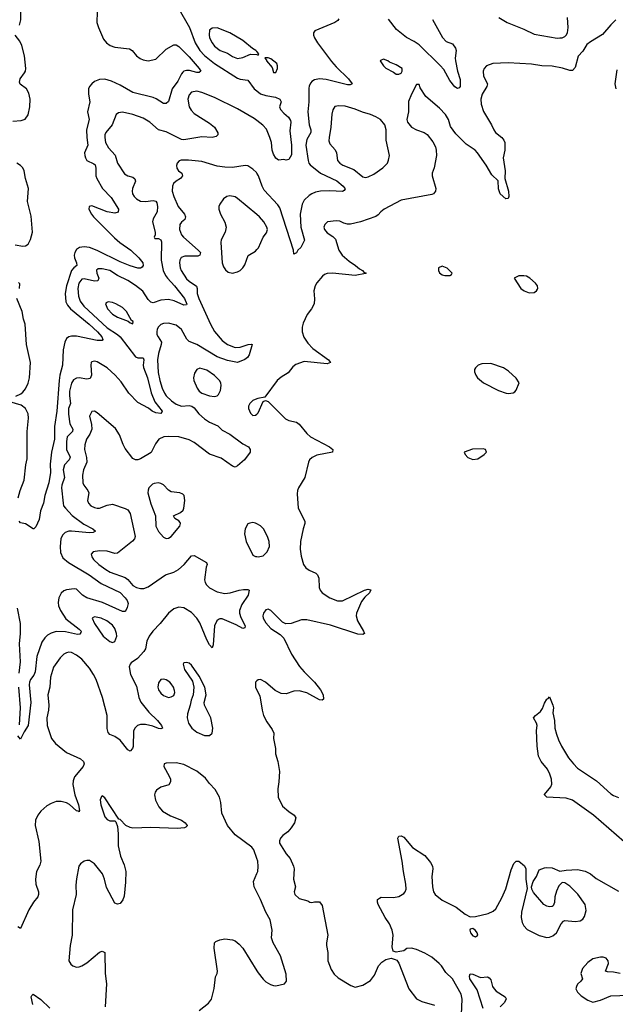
# Model space of a CAD drawing. Header units: inches. Extents: x 1449094 to 1618372, y 389908 to 534307.
# Tile 369 of 494: x 1548145 to 1552805, y 511310 to 519012. Entities that reach past the tile are written whole.
import ezdxf

# ---------------------------------------------------------------- set-up
doc = ezdxf.new("R2010")
doc.units = ezdxf.units.IN
doc.header["$MEASUREMENT"] = 0
doc.layers.add('B5541', color=7, linetype='Continuous')
doc.layers.add('B5551', color=7, linetype='Continuous')

msp = doc.modelspace()

# ---------------------------------------------------------------- linework, layer by layer
at = {"layer": 'B5541', "color": 5}
for points, elevation in [([(1549381.7, 519110), (1549472.2, 518950), (1549516.6, 518830), (1549554.5, 518770), (1549590, 518732.2), (1549670, 518668.9), (1549850, 518554.3), (1549870, 518546.3), (1549930, 518537.6), (1549978.6, 518470), (1550000, 518454.1)], 540), ([(1548750, 519074), (1548748.9, 518990), (1548760.6, 518950), (1548799.8, 518859.8), (1548823.6, 518830), (1548853.7, 518810), (1548890, 518796.8), (1549004.3, 518784.3), (1549025, 518770), (1549059.2, 518730), (1549087.7, 518707.7), (1549110, 518697.1), (1549150, 518690.8), (1549210, 518704), (1549290, 518780.7), (1549350, 518814.9), (1549370, 518815.3), (1549390, 518800.9), (1549470, 518720.7), (1549548.2, 518630), (1549560.7, 518610), (1549550, 518599.3), (1549530, 518599.7), (1549473.6, 518613.6), (1549450, 518613.8), (1549430, 518608.8), (1549420, 518600), (1549410, 518588.4), (1549381.5, 518530), (1549337.4, 518470), (1549310, 518372.7), (1549290, 518356.2), (1549270, 518356.9), (1549212.9, 518392.9), (1549190, 518402.4), (1549030, 518442.3), (1548930, 518500.8), (1548863, 518530), (1548810, 518546.8), (1548770, 518545), (1548730, 518527.6), (1548707.9, 518510), (1548691.4, 518490), (1548682.3, 518470), (1548681.7, 518430), (1548694.4, 518370), (1548676.3, 518290), (1548686.9, 518230), (1548667.9, 518150), (1548669, 518090), (1548676.8, 518030), (1548652.8, 517970), (1548653.8, 517950), (1548659.2, 517930), (1548670.9, 517910.9), (1548725.4, 517885.4), (1548735.4, 517875.4), (1548740.2, 517850), (1548740.2, 517790), (1548747.6, 517770), (1548793.4, 517690), (1548861.6, 517621.6), (1548918.6, 517530), (1548913.9, 517506.1), (1548890, 517499.3), (1548829.2, 517509.3), (1548710, 517555.1), (1548688.7, 517551.3), (1548686.7, 517530), (1548706.3, 517490), (1548722.3, 517470), (1548886.4, 517306.4), (1548928.9, 517268.9), (1549014.2, 517210), (1549076.5, 517150), (1549108.2, 517110), (1549110.4, 517089.6), (1549104, 517076), (1549090, 517067), (1549070, 517068.2), (1549010, 517086), (1548930, 517118.8), (1548750, 517207), (1548690, 517229.2), (1548650, 517234.5), (1548611.3, 517228.7), (1548590, 517213.6), (1548577, 517190), (1548571.8, 517170), (1548573.2, 517150), (1548588.9, 517110), (1548591.9, 517090), (1548568.6, 517071.4), (1548551.1, 517048.9), (1548509.8, 516930.2), (1548499.3, 516870), (1548505.5, 516805.5), (1548518.1, 516778.1), (1548542.3, 516750), (1548687.3, 516630), (1548752.5, 516570), (1548786.4, 516530), (1548795.5, 516510), (1548790, 516502.7), (1548750, 516501.3), (1548590, 516535.5), (1548550, 516536.1), (1548530, 516532), (1548510, 516517.7), (1548496.8, 516490), (1548484.4, 516430), (1548478.7, 516310), (1548459.4, 516230), (1548454.5, 516190), (1548434.4, 515950), (1548417.2, 515830), (1548417.6, 515730), (1548393.9, 515630), (1548383.9, 515536.1), (1548385.9, 515470), (1548372.2, 515387.8), (1548342, 515290), (1548330.3, 515230), (1548308.7, 515170), (1548297.7, 515102.3), (1548270, 515046), (1548254, 515030), (1548250, 515028), (1548190, 515068.7), (1548150, 515075.3), (1548141.2, 515090)], 520), ([(1548144.3, 518970), (1548153.4, 519010), (1548152.4, 519072.4)], 520), ([(1550000, 518762.2), (1549993.2, 518770), (1549965.8, 518785.8), (1549890, 518849.7), (1549789.5, 518910), (1549690, 518946.9), (1549650, 518945.1), (1549630.6, 518930), (1549625.8, 518894.2), (1549630.2, 518870), (1549649.3, 518830), (1549670, 518804.9), (1549712.2, 518770), (1549769.5, 518749.5), (1549810, 518723.8), (1549850, 518709.4), (1549890, 518715.8), (1549950, 518742.4), (1549998.8, 518738.8), (1550000, 518738.3)], 560), ([(1548090, 518219.2), (1548156.3, 518223.7), (1548186.5, 518233.5), (1548210, 518268), (1548222.7, 518330), (1548226.5, 518390), (1548217.4, 518437.4), (1548197.1, 518470), (1548148.6, 518508.6), (1548142.7, 518522.7), (1548147.7, 518550), (1548183.3, 518596.7), (1548190.7, 518610), (1548193, 518630), (1548181.9, 518730), (1548161.5, 518810), (1548144.9, 518844.9), (1548109, 518890)], 520), ([(1550000, 518221.9), (1549978.1, 518238.1), (1549850, 518314.7), (1549670, 518404.1), (1549570, 518442.6), (1549530, 518451.5), (1549490, 518444.4), (1549470, 518424.5), (1549461.1, 518390), (1549471.2, 518330), (1549485.2, 518305.2), (1549510, 518278.6), (1549630, 518203.2), (1549668.9, 518170), (1549694.2, 518125.8), (1549695.5, 518110), (1549682.8, 518097.2), (1549650, 518089.7), (1549570, 518095.8), (1549430, 518073.1), (1549410, 518075.8), (1549290, 518135.1), (1549230, 518149.7), (1549163.1, 518210), (1549110, 518242.2), (1549030, 518270.9), (1548950, 518287.1), (1548917.2, 518282.8), (1548899.3, 518270), (1548868.1, 518190), (1548819.2, 518130), (1548811.2, 518110), (1548810.2, 518090), (1548816.8, 518050), (1548838.2, 518010), (1548891.9, 517951.9), (1548911.1, 517890), (1548965.9, 517805.9), (1548990.8, 517790.8), (1549030, 517779.3), (1549045.9, 517765.9), (1549050.1, 517749.9), (1549026.2, 517690), (1549023.8, 517670), (1549027.8, 517650), (1549039.7, 517630), (1549059.1, 517610), (1549090, 517592.5), (1549130, 517588.6), (1549190, 517598), (1549210, 517593.4), (1549218.8, 517578.8), (1549223.2, 517550), (1549219, 517510), (1549190, 517455.1), (1549184, 517430), (1549203.8, 517350), (1549204, 517330), (1549198, 517310), (1549201, 517301), (1549230, 517300.5), (1549250, 517290.4), (1549254.7, 517274.7), (1549251.3, 517130), (1549268.3, 517050), (1549285.8, 517010), (1549300.1, 516990), (1549356.6, 516930), (1549435.4, 516830), (1549452.4, 516787.6), (1549450, 516781.2), (1549430, 516779.7), (1549353.4, 516813.4), (1549310, 516823), (1549250, 516817), (1549190, 516798), (1549170, 516802), (1549150, 516822.4), (1549107.8, 516887.8), (1549050, 516932.9), (1548990, 516971.3), (1548910.5, 517010.5), (1548850, 517049.8), (1548790, 517064.2), (1548757.4, 517062.6), (1548746.7, 517053.3), (1548749.4, 517030), (1548764.7, 516990), (1548756.4, 516970), (1548730, 516965.9), (1548650, 516985.2), (1548630, 516981.2), (1548606.9, 516950), (1548598.8, 516910), (1548604.8, 516850), (1548618.3, 516810), (1548647.3, 516770), (1548830, 516600.8), (1548909.5, 516549.5), (1548930, 516531.3), (1549050, 516375.3), (1549070, 516368.1), (1549110, 516368), (1549115.8, 516350), (1549111.4, 516310), (1549113.9, 516290), (1549143.6, 516210), (1549173, 516093), (1549202, 516022), (1549258.4, 515950), (1549258, 515942), (1549247.9, 515932.1), (1549210, 515936.4), (1549180.7, 515950), (1549152.7, 515972.7), (1549070, 516018.2), (1548999.5, 516090), (1548938.1, 516178.1), (1548892.4, 516232.4), (1548830, 516287.3), (1548750, 516334.8), (1548730, 516340.4), (1548710, 516335.6), (1548704.9, 516330), (1548700.3, 516310), (1548707.3, 516230), (1548695.5, 516204.5), (1548670, 516199.4), (1548611.2, 516211.2), (1548590, 516208), (1548566.3, 516193.7), (1548550.1, 516169.9), (1548534.6, 516105.4), (1548533.3, 516070), (1548541, 516010), (1548527.5, 515970), (1548525.2, 515925.2), (1548535.9, 515850), (1548559.8, 515810), (1548556.8, 515790), (1548517.1, 515750), (1548510, 515713.2), (1548511.3, 515650), (1548539, 515590), (1548532.7, 515570), (1548496.1, 515530), (1548484.3, 515490), (1548496.4, 515430), (1548475, 515370), (1548473, 515350), (1548483.8, 515230), (1548488.4, 515210), (1548501.8, 515190), (1548553.9, 515133.9), (1548646.7, 515066.7), (1548718, 515030), (1548737.3, 515010), (1548718.4, 515001.6), (1548690, 514997.8), (1548550, 515012), (1548528.9, 515011.1), (1548500, 515000), (1548479.7, 514980.3), (1548466.3, 514950), (1548460.6, 514890), (1548464.2, 514844.2), (1548482.9, 514802.9), (1548525.6, 514765.6), (1548687.2, 514670), (1548780.9, 514600.9), (1548930, 514530.2), (1548970.3, 514490), (1548984.9, 514470), (1548993.7, 514446.3), (1548986.4, 514413.6), (1548973.7, 514386.3), (1548970, 514382), (1548950, 514382), (1548793.2, 514453.2), (1548670, 514488.8), (1548637, 514510), (1548590, 514556.5), (1548570, 514560.5), (1548510, 514552.6), (1548490, 514545.3), (1548470, 514527.2), (1548450.9, 514490), (1548445.9, 514454.1), (1548448.3, 514428.3), (1548463.3, 514390), (1548505.7, 514325.7), (1548610, 514244.4), (1548624.4, 514230), (1548622, 514218), (1548614.4, 514205.6), (1548596, 514204), (1548502.8, 514222.8), (1548430, 514227), (1548390, 514214.5), (1548362.7, 514197.3), (1548342, 514178), (1548316.9, 514143.1), (1548278.5, 514030), (1548265.4, 513910), (1548255.3, 513884.7), (1548229.3, 513850), (1548220.9, 513830), (1548218.8, 513810), (1548231, 513670), (1548210.6, 513490), (1548178.9, 513441), (1548150, 513384), (1548130, 513409)], 540), ([(1548110, 517251.7), (1548170, 517241.1), (1548190, 517241.8), (1548210, 517256.5), (1548230, 517291.7), (1548245.7, 517350), (1548234.5, 517474.5), (1548205.8, 517590), (1548214.7, 517690), (1548188.9, 517770), (1548180.7, 517830), (1548170, 517853.7), (1548152.2, 517872.2), (1548123, 517890)], 520), ([(1550000, 517810.9), (1549996.3, 517816.3), (1549970, 517843.6), (1549930, 517867.6), (1549910, 517871.6), (1549810, 517856), (1549750, 517857.8), (1549690, 517865.5), (1549570, 517903.4), (1549465.9, 517914.1), (1549407, 517913), (1549393.4, 517906.6), (1549378, 517890), (1549372.7, 517870), (1549374.9, 517850), (1549388, 517830), (1549412.7, 517810), (1549418.7, 517790), (1549402, 517770), (1549370, 517749.8), (1549349.3, 517730), (1549339.4, 517710), (1549337.5, 517670), (1549350, 517628.5), (1549385.2, 517550), (1549434.2, 517490), (1549442.4, 517470), (1549435.6, 517450), (1549410, 517428.3), (1549396.5, 517410), (1549393.7, 517370), (1549410.2, 517330), (1549427.1, 517310), (1549542, 517210), (1549558.5, 517190), (1549554.6, 517170), (1549538.1, 517161.9), (1549436.9, 517163.1), (1549408.2, 517151.8), (1549396.5, 517130), (1549394.3, 517110), (1549399.1, 517070), (1549407.2, 517050), (1549450, 516984.7), (1549470, 516965.6), (1549527.1, 516927), (1549533, 516910), (1549533.1, 516870), (1549545.2, 516830), (1549637, 516630), (1549670, 516572.4), (1549730, 516501.5), (1549770.8, 516470.8), (1549830, 516447.1), (1549870.9, 516449.1), (1549932.2, 516472.2), (1549954.6, 516474.6), (1549964.7, 516470), (1549939.3, 516390), (1549927.7, 516370), (1549907.3, 516352.7), (1549850, 516331.3), (1549770, 516346.5), (1549690, 516374.4), (1549530, 516469.8), (1549470, 516493.7), (1549452.2, 516512.2), (1549410, 516589.7), (1549370, 516622.6), (1549310, 516638.7), (1549270, 516636.4), (1549250, 516626.9), (1549230.3, 516610), (1549219.6, 516590), (1549216.5, 516570), (1549218.5, 516550), (1549227.1, 516530), (1549252.9, 516490), (1549252.7, 516470), (1549230, 516400.9), (1549223.6, 516350), (1549227.7, 516252.3), (1549241.8, 516190), (1549259.2, 516130), (1549277.5, 516090), (1549291, 516070), (1549332.1, 516030), (1549370, 516003.6), (1549410, 515988.1), (1549470, 515994.3), (1549491.3, 515990), (1549510, 515976), (1549546.4, 515930), (1549589.3, 515890), (1549630, 515864.4), (1549694.1, 515834.1), (1549730, 515801.1), (1549788.7, 515768.7), (1549890, 515694), (1549934.8, 515670), (1549946.8, 515650), (1549946.8, 515630), (1549903.8, 515570), (1549850, 515520.9), (1549830, 515512), (1549810, 515518.7), (1549720.8, 515580.8), (1549630, 515612.1), (1549510, 515705), (1549470, 515726.5), (1549390, 515749.1), (1549307.3, 515752.7), (1549272, 515748), (1549233, 515730), (1549205.9, 515694.1), (1549172.8, 515627.2), (1549090, 515578), (1549070, 515569.7), (1549050, 515568.4), (1549030, 515579.7), (1548970, 515657.4), (1548953.3, 515690), (1548925.5, 515765.5), (1548895.3, 515815.3), (1548750, 515937.6), (1548730, 515949.4), (1548710, 515946), (1548690.5, 515910), (1548706, 515846), (1548708.9, 515810), (1548692.8, 515770), (1548666.2, 515730), (1548653.4, 515686.6), (1548652.7, 515650), (1548668.4, 515588.4), (1548671, 515550), (1548644.5, 515490), (1548636.2, 515450), (1548639.7, 515390), (1548645.3, 515370), (1548676.9, 515330), (1548684.9, 515310), (1548675.8, 515250), (1548683.1, 515230), (1548700.5, 515210), (1548730, 515194.9), (1548750, 515190.3), (1548770, 515190.3), (1548830, 515214.3), (1548870, 515222.3), (1548969.2, 515189.2), (1548990, 515178), (1549010.2, 515150), (1549047.8, 514970), (1549041.6, 514950), (1549027.2, 514932.8), (1548910, 514839.7), (1548890, 514836.3), (1548830, 514854.2), (1548770, 514857.6), (1548718.8, 514850), (1548703.8, 514830), (1548708.5, 514810), (1548723.1, 514790), (1548764.6, 514750), (1548817.4, 514710), (1548852.7, 514690), (1548970, 514647.8), (1548991.7, 514631.7), (1549030, 514586), (1549057.6, 514570), (1549090, 514562.1), (1549116.3, 514563.7), (1549150, 514575.5), (1549286.3, 514670), (1549350, 514691), (1549386.9, 514710), (1549432.1, 514750), (1549490, 514818.7), (1549510, 514820.9), (1549606.1, 514766.1), (1549612.2, 514750), (1549603.2, 514730), (1549591.1, 514630), (1549595.2, 514610), (1549606, 514590), (1549630, 514567), (1549690, 514536.1), (1549750, 514524.6), (1549791.2, 514528.8), (1549861.2, 514550), (1549895.8, 514555.8), (1549930, 514555.5), (1549941, 514550), (1549931.6, 514510), (1549881.8, 514438.2), (1549863.8, 514390), (1549864.5, 514370), (1549875.9, 514335.9), (1549907.7, 514270), (1549906, 514254), (1549890, 514249.6), (1549838.2, 514278.2), (1549730, 514326), (1549710, 514325.4), (1549699.9, 514320.1), (1549687.8, 514310), (1549669.5, 514270.5), (1549657.5, 514122.5), (1549650, 514099), (1549630, 514122), (1549610, 514161.6), (1549555.2, 514295.2), (1549530.4, 514330.4), (1549490, 514374.4), (1549430, 514410.6), (1549390, 514416.5), (1549350, 514403.5), (1549309.2, 514370), (1549245, 514290), (1549186.7, 514230), (1549157.8, 514190), (1549140.2, 514150), (1549128.1, 514091.9), (1549115.3, 514070), (1549066.1, 514013.9), (1549017.6, 513982.4), (1549007.7, 513970), (1549001.6, 513950), (1549012.8, 513890), (1549057.5, 513797.5), (1549076.6, 513710), (1549092.7, 513672.7), (1549155, 513595), (1549223.6, 513530), (1549252.9, 513490), (1549260.7, 513470), (1549250, 513464.2), (1549231.8, 513468.2), (1549186.4, 513486.4), (1549130, 513499.5), (1549090, 513499.1), (1549067.4, 513490), (1549047.7, 513472.3), (1549035.6, 513450), (1549032.5, 513327.5), (1549028.5, 513310), (1549010, 513289.7), (1548990, 513300.5), (1548930, 513375.1), (1548890, 513404), (1548850, 513420.7), (1548835.6, 513435.6), (1548828.4, 513468.4), (1548829.8, 513570), (1548793.8, 513710), (1548742, 513850), (1548722, 513890), (1548690, 513938.5), (1548630, 514010.9), (1548590, 514041), (1548550, 514061.1), (1548530, 514064.7), (1548510, 514060.5), (1548490, 514049.6), (1548460.4, 514019.6), (1548410, 513946), (1548385.4, 513870), (1548381.7, 513790), (1548364.2, 513730), (1548372.6, 513650), (1548370.3, 513610), (1548358, 513550), (1548358.7, 513490), (1548392.2, 513390), (1548424.4, 513350), (1548510, 513279.5), (1548621, 513230), (1548644, 513210), (1548648, 513190), (1548642.4, 513170), (1548572.7, 513090), (1548562, 513058), (1548561.3, 513030), (1548575.8, 512950), (1548603.5, 512870), (1548612.8, 512827.2), (1548610, 512815.3), (1548602, 512822), (1548590, 512822.6), (1548533.4, 512873.4), (1548510, 512885.8), (1548470, 512896.1), (1548430, 512895.6), (1548390, 512882), (1548357.9, 512862.1), (1548310, 512822), (1548286.2, 512790), (1548269.3, 512750), (1548264.7, 512710), (1548295.1, 512584.9), (1548310.4, 512430), (1548302.2, 512397.8), (1548276.9, 512350), (1548267.2, 512290), (1548271.7, 512250), (1548292, 512190), (1548292.7, 512170), (1548287.7, 512150), (1548251.7, 512108.3), (1548216.4, 512050), (1548150, 511904), (1548130, 511915.3)], 560), ([(1550000, 517488.4), (1549850, 517614), (1549830, 517625.1), (1549790, 517634), (1549764.7, 517630), (1549738.8, 517610), (1549710.8, 517570), (1549702.8, 517550), (1549702.8, 517530), (1549716.3, 517490), (1549749.2, 517429.2), (1549759.6, 517390), (1549752.8, 517350), (1549721.3, 517290), (1549718.7, 517270), (1549729, 517109), (1549739.2, 517079.2), (1549754, 517054), (1549776.4, 517036.4), (1549810, 517028.2), (1549850, 517038.4), (1549870, 517050.5), (1549890, 517070.6), (1549906.9, 517093.1), (1549933.3, 517166.7), (1549990, 517202), (1550000, 517213.3)], 580), ([(1548142, 516910), (1548146, 516946), (1548135.9, 516955.9)], 520), ([(1548113.7, 516066.3), (1548153.7, 516086.3), (1548170, 516098.4), (1548190, 516123.6), (1548211.6, 516168.4), (1548222.1, 516210), (1548228, 516330), (1548198.8, 516470), (1548186.5, 516630), (1548174.5, 516670), (1548164.6, 516730), (1548123.5, 516830)], 520), ([(1548132.3, 515272.3), (1548147.2, 515330), (1548179.3, 515410), (1548192.2, 515530), (1548201.9, 515578.1), (1548203.5, 515790), (1548213.6, 515893.6), (1548209.9, 515930), (1548190.3, 515970.3), (1548155.8, 515995.7), (1548042, 516030)], 520), ([(1550000, 516045.4), (1549970, 516033.3), (1549944.4, 516010), (1549934.4, 515990), (1549934.4, 515970), (1549950, 515934.8), (1549970, 515916.3), (1549990, 515917.3), (1550000, 515926.7)], 580), ([(1550000, 515069), (1549990, 515074.5), (1549970, 515078.5), (1549945.1, 515074.9), (1549930, 515067.8), (1549908.2, 515030), (1549904.7, 514990), (1549917.2, 514930), (1549970, 514824), (1549990, 514813), (1550000, 514811.7)], 580), ([(1548139.2, 513900.8), (1548151.7, 513990), (1548143, 514130), (1548151.7, 514210), (1548149.9, 514289.9), (1548126.4, 514410)], 540), ([(1550000, 513839.2), (1549990.8, 513830), (1549988.4, 513791.6), (1550000, 513768.4)], 580), ([(1548144.2, 513495.7), (1548151.7, 513630), (1548136.9, 513790)], 540), ([(1550000, 512449.9), (1549977.5, 512517.5), (1549959.7, 512539.7), (1549830, 512635.3), (1549770, 512709), (1549726.6, 512806.6), (1549718.7, 512890), (1549707.3, 512930), (1549674.5, 512990), (1549630, 513036.2), (1549597.9, 513077.9), (1549530, 513135.1), (1549430, 513185.7), (1549370, 513199.6), (1549290, 513195.3), (1549274, 513190), (1549272, 513170), (1549314, 513094), (1549323.8, 513070), (1549325.5, 513050), (1549311.8, 513028.2), (1549250, 513007.6), (1549214.5, 512985.5), (1549203.6, 512970), (1549199, 512950), (1549206.7, 512906.7), (1549233.9, 512853.9), (1549261.8, 512821.8), (1549324.8, 512784.8), (1549410.8, 512750), (1549438.8, 512730), (1549456, 512710), (1549454.8, 512705.2), (1549445.4, 512694.6), (1549434, 512690), (1549375.8, 512684.2), (1549170, 512694.4), (1549030, 512688.4), (1549010, 512692.4), (1548975.6, 512710), (1548930, 512754.5), (1548919.3, 512759.3), (1548810, 512925.1), (1548790, 512941.2), (1548783.4, 512936.6), (1548774.9, 512910), (1548778.7, 512870), (1548810, 512777.3), (1548830, 512754.9), (1548850, 512746), (1548890, 512746), (1548898, 512738), (1548910, 512702), (1548915.6, 512644.4), (1548915.3, 512550), (1548933.2, 512470), (1548961.9, 512401.9), (1548975, 512350), (1548973.2, 512266.8), (1548962.6, 512157.4), (1548952, 512128), (1548930, 512099.6), (1548910, 512093.6), (1548890, 512100.9), (1548823.6, 512223.6), (1548808.3, 512290), (1548792, 512330), (1548730, 512409.7), (1548690, 512434.3), (1548670, 512434.7), (1548650, 512429.5), (1548620.7, 512410), (1548607.7, 512390), (1548589.2, 512290.8), (1548583, 512243), (1548587.1, 512170), (1548558.8, 512050), (1548554, 511850), (1548538.7, 511770), (1548530.3, 511650.3), (1548543.7, 511623.7), (1548559.1, 511610), (1548590, 511601.5), (1548610, 511603.2), (1548630, 511610.3), (1548670, 511635.3), (1548770, 511717), (1548790, 511726), (1548810, 511714.8), (1548814, 511550), (1548824.2, 511470), (1548814.6, 511290)], 580), ([(1550000, 512188.2), (1549979, 512230), (1549974, 512270), (1550000, 512333)], 580), ([(1549550, 511260.7), (1549622, 511318), (1549644.5, 511350), (1549667.2, 511432.8), (1549675.5, 511524.5), (1549689.1, 511550.9), (1549693.2, 511570), (1549666, 511750), (1549670, 511791.3), (1549679.3, 511800.7), (1549710, 511814.8), (1549750, 511822.8), (1549810, 511814.8), (1549830, 511806), (1549861.4, 511781.4), (1549891, 511750), (1550000, 511572.3)], 580), ([(1548247.3, 511310), (1548235.3, 511370), (1548240.2, 511379.8), (1548250, 511390.8), (1548310, 511347.7), (1548381.3, 511281.3)], 560)]:
    msp.add_lwpolyline(points, dxfattribs=dict(at, elevation=elevation))
for points, elevation in [([(1548835.8, 516804.2), (1548821.8, 516798.2), (1548816.4, 516790), (1548831.6, 516750), (1548870, 516708.1), (1548910, 516685.8), (1548994, 516654), (1549010, 516641), (1549030, 516634), (1549032.7, 516650), (1549020.1, 516660.1), (1548979.7, 516730), (1548950, 516759.7), (1548897, 516790), (1548870, 516799.3)], 560), ([(1549553.8, 516286.2), (1549530, 516275.6), (1549512.8, 516247.2), (1549504.4, 516210), (1549506, 516190), (1549532.6, 516130), (1549550, 516105.3), (1549570.4, 516090), (1549630, 516069.1), (1549670, 516063.7), (1549690, 516070.4), (1549700.1, 516079.9), (1549716, 516110), (1549720.9, 516150), (1549717.2, 516170), (1549707.1, 516190), (1549670, 516228.5), (1549610, 516270.8)], 580), ([(1549230, 515388), (1549196.1, 515383.9), (1549182.6, 515377.4), (1549156.3, 515350), (1549148.7, 515331.3), (1549147.2, 515310), (1549170, 515226), (1549208, 515130), (1549210.4, 515050), (1549230, 515008), (1549270, 514964), (1549290, 514954), (1549310, 514956.3), (1549330, 514970.5), (1549396.3, 515050), (1549402.4, 515070), (1549399.1, 515079.1), (1549390, 515092), (1549357.2, 515110), (1549349.2, 515130), (1549403.7, 515156.3), (1549423.5, 515176.5), (1549429.7, 515190), (1549436.2, 515250), (1549432.3, 515290), (1549420.9, 515300.9), (1549398, 515310), (1549330, 515319.7), (1549310, 515332.8), (1549270, 515373.5), (1549250, 515384)], 580), ([(1548730, 514342), (1548710.8, 514330), (1548728.9, 514290), (1548798.3, 514190), (1548850, 514148.7), (1548870, 514140.5), (1548890, 514146.8), (1548903.6, 514190), (1548902.4, 514210), (1548889.6, 514250), (1548870, 514276.9), (1548827, 514310), (1548781.2, 514330)], 560), ([(1549450, 513984), (1549430, 513982), (1549422.8, 513970), (1549434, 513930), (1549497.1, 513837.1), (1549507.7, 513790), (1549502.8, 513730), (1549486, 513690), (1549478.8, 513650), (1549457.7, 513582.3), (1549455.3, 513550), (1549465, 513510), (1549490.3, 513470), (1549530, 513439.7), (1549590, 513414), (1549630, 513412.7), (1549649.5, 513430), (1549654.7, 513470), (1549639.7, 513550), (1549591.6, 513650), (1549589.2, 513670), (1549604.2, 513730), (1549593.3, 513790), (1549550, 513876), (1549490, 513962), (1549470, 513979)], 580), ([(1549270, 513852.6), (1549250, 513849.6), (1549230, 513824), (1549226.5, 513790), (1549230.4, 513770), (1549250, 513743), (1549270, 513724.4), (1549309.3, 513710.7), (1549330, 513714), (1549350, 513726), (1549358, 513750), (1549355.1, 513764.9), (1549347.3, 513790), (1549330, 513817), (1549318.4, 513830), (1549290, 513848)], 580)]:
    msp.add_lwpolyline(points, close=True, dxfattribs=dict(at, elevation=elevation))
at = {"layer": 'B5551', "color": 5}
for points, elevation in [([(1550642.6, 519017.4), (1550634.3, 519005.7), (1550610.2, 518989.8), (1550455.1, 518924.9), (1550442.6, 518910), (1550444, 518890), (1550450.3, 518870), (1550475, 518830), (1550584.3, 518684.3), (1550622, 518642), (1550718.4, 518550), (1550746, 518510), (1550730, 518500.9), (1550710, 518501.6), (1550543.2, 518543.2), (1550490, 518549), (1550450, 518540.3), (1550430.8, 518529.2), (1550421.8, 518518.2), (1550410, 518494.5), (1550406.2, 518473.8), (1550406.4, 518370), (1550399.3, 518290), (1550410.1, 518190), (1550422.3, 518150), (1550421.6, 518130), (1550390, 518073.6), (1550384.1, 518030), (1550402.6, 517910), (1550407.3, 517890), (1550416.6, 517876.6), (1550499.1, 517810), (1550624.7, 517750), (1550674.3, 517710), (1550690.3, 517689.7), (1550684.4, 517675.6), (1550671, 517669), (1550570, 517674.1), (1550498, 517670), (1550458.6, 517661.4), (1550430, 517650.8), (1550410, 517637.6), (1550370, 517600.3), (1550354.5, 517570), (1550339, 517490), (1550343.5, 517390), (1550372.5, 517287.5), (1550344.9, 517230), (1550322, 517210), (1550310, 517188), (1550290, 517178), (1550286, 517210), (1550179.6, 517539.6), (1550164.2, 517564.2), (1550057.9, 517677.9), (1550040.9, 517710), (1550014, 517790), (1550000, 517810.9)], 560), ([(1552810, 519009.3), (1552770, 518972.7), (1552703.7, 518896.3), (1552610, 518838.7), (1552583.2, 518816.8), (1552550, 518766), (1552514, 518726), (1552490, 518638), (1552470, 518615.3), (1552450, 518615.3), (1552392.9, 518632.9), (1552310, 518648), (1552230, 518649.8), (1552150, 518662.6), (1551966.6, 518673.4), (1551846.8, 518670), (1551797.1, 518650), (1551778.7, 518630), (1551771.6, 518608.5), (1551774.3, 518570), (1551804, 518510), (1551800.8, 518490), (1551763.5, 518430), (1551753.7, 518390), (1551754.2, 518350), (1551772.4, 518292.4), (1551836.1, 518190), (1551853.1, 518150), (1551868.6, 518128.6), (1551915.8, 518090), (1551932, 518070), (1551939.5, 518050), (1551941.3, 517990), (1551927.6, 517930), (1551944.3, 517830), (1551940.3, 517770), (1551969.1, 517670), (1551971.5, 517628.5), (1551967.3, 517612.7), (1551949.4, 517610), (1551904.2, 517650), (1551889.7, 517689.7), (1551887, 517750), (1551839.2, 517799.2), (1551794.2, 517874.2), (1551727, 517970), (1551707.6, 517990), (1551638.1, 518038.1), (1551558, 518118), (1551515.5, 518175.5), (1551499.3, 518230), (1551475.1, 518270), (1551430, 518318.4), (1551322.7, 518410), (1551278.6, 518478.6), (1551270, 518506), (1551250, 518506), (1551210.6, 518430), (1551187.7, 518372.3), (1551187.3, 518290), (1551173.1, 518230), (1551177.8, 518210), (1551210, 518170.3), (1551250, 518149), (1551310, 518130.4), (1551332.5, 518112.5), (1551375.9, 518055.9), (1551397, 518017), (1551404.2, 517990), (1551404.9, 517950), (1551387.1, 517852.9), (1551371.3, 517810), (1551371, 517790), (1551400.7, 517690), (1551399.1, 517670), (1551382.8, 517650), (1551370, 517644.7), (1551130, 517601.2), (1550996.1, 517530), (1550971.2, 517510), (1550950, 517485.1), (1550930, 517472.7), (1550810, 517431.4), (1550732.9, 517412.9), (1550710, 517412.6), (1550680.3, 517420.3), (1550650, 517434.7), (1550620.9, 517439.1), (1550552, 517430), (1550530.8, 517410), (1550525.5, 517390), (1550528.4, 517370), (1550550, 517344.9), (1550595.5, 517315.5), (1550614.8, 517294.8), (1550640.7, 517210), (1550668.3, 517170), (1550722.5, 517122.5), (1550771.9, 517090), (1550802.7, 517062.7), (1550828, 517050), (1550838, 517038), (1550855.5, 517030), (1550850, 517025.6), (1550770, 517011.1), (1550591, 517029), (1550550, 517026.2), (1550530, 517018.2), (1550514.6, 517005.4), (1550470, 516952.8), (1550456.9, 516930), (1550447.3, 516890), (1550451.4, 516828.6), (1550448.7, 516790), (1550428.7, 516750), (1550394.9, 516705.1), (1550362.7, 516637.3), (1550354, 516606), (1550354.8, 516570), (1550368, 516528), (1550400.3, 516480.3), (1550439.3, 516439.3), (1550561.3, 516350), (1550575.5, 516330), (1550550, 516320.5), (1550370, 516337.4), (1550306.2, 516313.8), (1550282.8, 516297.2), (1550246, 516250), (1550190, 516215.6), (1550160.3, 516190), (1550062, 516058), (1550009.1, 516049.1), (1550000, 516045.4)], 580), ([(1551373.9, 519013.9), (1551452.5, 518872.5), (1551482.2, 518842.2), (1551530, 518823.1), (1551553.6, 518790), (1551560.9, 518770), (1551552.4, 518710), (1551554.7, 518690), (1551569.4, 518610), (1551590, 518542.8), (1551592, 518488), (1551582.4, 518477.6), (1551570, 518474.7), (1551550, 518486.2), (1551510, 518536.9), (1551462.9, 518622.9), (1551434.4, 518654.4), (1551270, 518814.1), (1551230, 518842.3), (1551170, 518872.4), (1551093.8, 518933.8), (1551030, 519014.5)], 560), ([(1551894, 519030), (1551958, 518990), (1552090, 518936.4), (1552170, 518897.8), (1552350, 518867.2), (1552370, 518868.5), (1552390, 518870.4), (1552410, 518880.5), (1552420.9, 518890), (1552431.1, 518908.9), (1552435.8, 518950), (1552431.5, 519030)], 580), ([(1550000, 518738.3), (1550010, 518734), (1550015.3, 518744.7), (1550000, 518762.2)], 560), ([(1552810.7, 518470), (1552802.5, 518510), (1552819.4, 518620.6)], 580), ([(1550000, 518454.1), (1550030, 518431.8), (1550070, 518419), (1550146.7, 518406.7), (1550180.4, 518390), (1550190.7, 518370), (1550177.6, 518330), (1550184.2, 518310), (1550210, 518281.3), (1550249.1, 518249.1), (1550263.6, 518223.6), (1550266, 518210), (1550257.8, 518142.2), (1550272.2, 518030), (1550270, 517954), (1550250, 517917.2), (1550230, 517912.3), (1550210, 517918), (1550170, 517913.2), (1550150, 517929.3), (1550130, 517960.9), (1550120.8, 517990), (1550114.2, 518050), (1550103, 518090), (1550075.5, 518155.5), (1550047, 518187), (1550000, 518221.9)], 540), ([(1550000, 517213.3), (1550012.5, 517227.5), (1550049.8, 517310), (1550076.4, 517343.6), (1550082.8, 517370), (1550077.1, 517390), (1550054.8, 517430), (1550022, 517470), (1550000, 517488.4)], 580), ([(1550000, 515926.7), (1550010, 515936), (1550050, 516024.7), (1550068, 516032), (1550090, 516024.9), (1550223.7, 515890), (1550250, 515876.9), (1550310, 515862.6), (1550330, 515847), (1550390, 515774.6), (1550419.5, 515750), (1550568, 515670), (1550593.4, 515650), (1550591, 515630), (1550470, 515604.8), (1550432, 515588), (1550413.4, 515570), (1550403.8, 515550), (1550375.3, 515430), (1550326, 515350), (1550318.3, 515330), (1550315.8, 515304.2), (1550323.1, 515190), (1550375.5, 515090), (1550375.5, 515070), (1550361.3, 515030), (1550341.1, 514930), (1550339.6, 514870), (1550345.8, 514814.2), (1550365.2, 514750), (1550383.7, 514723.7), (1550410, 514704.9), (1550462, 514682), (1550475.5, 514670), (1550484.2, 514644.2), (1550487.9, 514570), (1550496, 514550), (1550510.3, 514530), (1550570, 514489.2), (1550630, 514467.2), (1550670, 514466), (1550842.7, 514550), (1550870, 514556.5), (1550892.7, 514552.7), (1550880.4, 514530), (1550844.5, 514495.5), (1550818.6, 514461.4), (1550779.5, 514370), (1550776.5, 514350), (1550788.4, 514308.4), (1550835.8, 514230), (1550842.8, 514210), (1550830, 514202), (1550790, 514206.4), (1550576.3, 514276.3), (1550390, 514317), (1550350, 514318.8), (1550269.5, 514289.5), (1550226, 514286), (1550199.7, 514299.7), (1550110, 514391.8), (1550090, 514400.7), (1550070, 514396.2), (1550052.4, 514370), (1550047.6, 514350), (1550050.4, 514330), (1550070, 514293), (1550110, 514250.4), (1550182, 514202), (1550210, 514173), (1550271.8, 514050), (1550333.2, 513953.2), (1550370, 513910.2), (1550451.2, 513830), (1550499, 513770), (1550518, 513730), (1550522.8, 513697.2), (1550511.7, 513688.3), (1550490, 513693), (1550390, 513746.8), (1550330, 513763.1), (1550290, 513760.5), (1550230, 513738.7), (1550190, 513742.4), (1550144, 513764), (1550069, 513830), (1550030, 513852), (1550010, 513849.2), (1550000, 513839.2)], 580), ([(1550000, 514811.7), (1550010, 514810.4), (1550050, 514819.3), (1550080.7, 514850), (1550098.7, 514890), (1550096.9, 514930), (1550082.6, 514970), (1550051, 515030), (1550030, 515052.4), (1550000, 515069)], 580), ([(1550000, 513768.4), (1550022.8, 513722.8), (1550041.6, 513610), (1550052.7, 513570), (1550079, 513519), (1550120.3, 513460.3), (1550132.7, 513430), (1550130.5, 513389.5), (1550146, 513310), (1550145.5, 513270), (1550164.9, 513210), (1550176.3, 513130), (1550172.7, 513050), (1550163.4, 512996.6), (1550166, 512930), (1550200.7, 512860.7), (1550250, 512817.3), (1550292, 512790), (1550306, 512770), (1550294, 512730), (1550267.7, 512690), (1550241.3, 512658.7), (1550202.8, 512630), (1550184, 512610), (1550176.3, 512590), (1550178, 512570), (1550230, 512487.7), (1550260.7, 512450), (1550287.3, 512390), (1550291, 512370), (1550287.9, 512287.9), (1550302.8, 512230), (1550291.3, 512190), (1550298, 512170), (1550330, 512138), (1550398.8, 512118.8), (1550414, 512110), (1550430, 512106), (1550450, 512112), (1550490, 512111.3), (1550510, 512082), (1550556.3, 511850), (1550544.7, 511790), (1550544.7, 511770), (1550556.3, 511716.3), (1550554.4, 511650), (1550581.3, 511581.3), (1550605, 511544.9), (1550637.1, 511517.1), (1550736.7, 511456.7), (1550770, 511444), (1550830, 511460.7), (1550890, 511497.3), (1550921.3, 511538.7), (1550952.3, 511610), (1550979.1, 511640.9), (1551010, 511660.7), (1551050, 511672), (1551082, 511662), (1551094.8, 511654.8), (1551110, 511632), (1551190.3, 511430.3), (1551250, 511353), (1551290, 511332.4), (1551390, 511304.2)], 580), ([(1552934.3, 512530), (1552633.5, 512790), (1552470, 512906.9), (1552421.4, 512921.4), (1552269.6, 512929.6), (1552250, 512948), (1552250, 512951.3), (1552300.9, 513010), (1552307.6, 513032.4), (1552305.4, 513070), (1552293.3, 513110), (1552273.3, 513150), (1552226, 513210), (1552204.2, 513250), (1552194.3, 513330), (1552187.2, 513452.8), (1552192.3, 513492.3), (1552189.3, 513510), (1552164, 513550), (1552181.2, 513570), (1552219.7, 513600.3), (1552235.8, 513624.2), (1552250, 513664.7), (1552270, 513698), (1552279, 513701), (1552290, 513714), (1552317.3, 513650), (1552320.7, 513630), (1552314.9, 513590), (1552328.8, 513530), (1552332.4, 513470), (1552344.2, 513424.2), (1552359.4, 513379.4), (1552383.2, 513330), (1552438.1, 513238.1), (1552476.5, 513190), (1552510, 513157.7), (1552657.5, 513057.5), (1552770, 512957.7), (1552790, 512944), (1552830, 512929.1)], 580), ([(1551601.3, 511230), (1551606.8, 511350), (1551597.7, 511390), (1551532.1, 511510), (1551478.9, 511558.9), (1551445.6, 511610), (1551425.6, 511630), (1551370, 511677.7), (1551314.5, 511710), (1551250, 511737.7), (1551210, 511749.5), (1551174.4, 511745.6), (1551150, 511728), (1551118, 511722), (1551090, 511719), (1551065.6, 511725.6), (1551059.3, 511759.3), (1551066.6, 511850), (1551059.7, 511890), (1551038.8, 511938.8), (1551004.7, 511990), (1550949.3, 512090.7), (1550943.7, 512110), (1550945.2, 512130), (1550958.6, 512141.4), (1550972.9, 512147.1), (1551070, 512144.6), (1551110, 512154.3), (1551150, 512177.6), (1551161.3, 512190), (1551168.4, 512210), (1551166.6, 512250), (1551146.8, 512350), (1551137.2, 512430), (1551102.9, 512610), (1551110, 512626), (1551130, 512627.3), (1551150, 512616.3), (1551217.2, 512537.2), (1551315.3, 512475.3), (1551359.9, 512419.9), (1551374.9, 512390), (1551377.1, 512370), (1551370.2, 512309.8), (1551373.8, 512230), (1551383.2, 512190), (1551395.6, 512170), (1551450, 512125.4), (1551558.4, 512070), (1551630, 512016.4), (1551670, 511993.4), (1551710, 511995.8), (1551810, 512021), (1551850, 512039.7), (1551870, 512058.3), (1551917.7, 512142.3), (1551947.1, 512212.9), (1551990, 512362.8), (1552010, 512411), (1552030, 512431), (1552050.6, 512430.6), (1552094.4, 512394.4), (1552104.7, 512370), (1552104.9, 512290), (1552115.3, 512215.3), (1552072.1, 512030), (1552069.1, 511990), (1552077.3, 511950), (1552090, 511924.9), (1552115.8, 511895.8), (1552210, 511849), (1552270, 511832.9), (1552290, 511834.9), (1552315.3, 511844.7), (1552344.5, 511870), (1552380.9, 511939.1), (1552399, 511961), (1552410, 511966), (1552490, 511957.1), (1552530, 511962), (1552550, 511977.3), (1552563.5, 511996.5), (1552575.6, 512044.4), (1552568.2, 512090), (1552511.9, 512171.9), (1552450, 512235.4), (1552410, 512260.7), (1552390, 512263.7), (1552363.1, 512236.9), (1552344.4, 512195.6), (1552332.7, 512150), (1552330, 512106), (1552319.1, 512080.9), (1552310, 512074), (1552290, 512073.2), (1552270, 512077.2), (1552246, 512090), (1552164.4, 512184.4), (1552152.3, 512210), (1552148.7, 512230), (1552160.9, 512270), (1552189.3, 512310), (1552210, 512362), (1552250, 512378), (1552270, 512381), (1552310, 512378), (1552370, 512351.3), (1552420.1, 512359.9), (1552510, 512365.5), (1552570, 512352.7), (1552610, 512330.4), (1552654.8, 512294.8), (1552830, 512195.3)], 580), ([(1550000, 512333), (1550007, 512350), (1550011.2, 512388.8), (1550006.6, 512430), (1550000, 512449.9)], 580), ([(1550000, 511572.3), (1550010, 511556), (1550050, 511506), (1550070, 511486.8), (1550105.8, 511465.8), (1550130, 511456.3), (1550150, 511455.5), (1550215.3, 511470), (1550232.7, 511490), (1550230, 511546), (1550184.5, 511690), (1550128.7, 511790), (1550115.3, 511830), (1550119, 511890), (1550104, 511970), (1550069.2, 512030), (1550029.5, 512129.5), (1550000, 512188.2)], 580), ([(1552842, 511550), (1552790, 511560.5), (1552743.9, 511563.9), (1552729, 511570), (1552751.6, 511630), (1552749.5, 511650), (1552734.5, 511670), (1552710, 511678.7), (1552690, 511679.6), (1552630, 511666.6), (1552590, 511636), (1552548, 511590), (1552534, 511550), (1552547.3, 511510), (1552536.3, 511490), (1552510, 511466.6), (1552500.3, 511450), (1552497, 511430), (1552510, 511404.9), (1552536.5, 511376.5), (1552590, 511342), (1552630, 511328.2), (1552690, 511343.8), (1552770, 511376.3), (1552910, 511382.8)], 580), ([(1551770, 511276.3), (1551723, 511423), (1551667.3, 511510), (1551663.1, 511530), (1551670, 511547.7), (1551690, 511545.7), (1551750, 511519.5), (1551804.5, 511524.5), (1551817.6, 511517.6), (1551830, 511501), (1551843.7, 511450), (1551856.4, 511430), (1551873.7, 511413.7), (1551943, 511370), (1551952.1, 511352.1), (1551936.9, 511323.1), (1551904, 511290)], 560)]:
    msp.add_lwpolyline(points, dxfattribs=dict(at, elevation=elevation))
for points, elevation in [([(1550066.4, 518713.6), (1550062, 518710), (1550076, 518696), (1550076, 518690), (1550119, 518639), (1550130, 518598), (1550150, 518598.8), (1550162.7, 518630), (1550162.7, 518650), (1550156.2, 518670), (1550110, 518705.2), (1550090, 518712.7)], 560), ([(1550990, 518702), (1550966.4, 518693.6), (1550964.7, 518690), (1550990, 518652), (1551010, 518632), (1551070, 518602), (1551090, 518584.7), (1551110, 518584.7), (1551130, 518594), (1551138, 518610), (1551138, 518630), (1551090, 518659), (1551039, 518679), (1551026, 518690)], 580), ([(1550641.8, 518338.2), (1550610, 518331.6), (1550594, 518306), (1550586, 518274), (1550578.4, 518170), (1550564.7, 518090), (1550564.3, 518064.3), (1550570, 518040.7), (1550613.3, 517993.3), (1550622.9, 517970), (1550631.6, 517911.6), (1550648.9, 517888.9), (1550673.4, 517873.4), (1550760, 517840), (1550830, 517783), (1550850, 517778), (1550870, 517781.6), (1550916.2, 517803.8), (1550986.2, 517853.8), (1551021.2, 517890), (1551030, 517912), (1551038, 517950), (1551011.8, 518070), (1551011.1, 518150), (1551002, 518190), (1550967.1, 518230), (1550930, 518252.9), (1550890, 518269.8), (1550827.9, 518287.9), (1550770, 518312.9), (1550690, 518334.8)], 580), ([(1551450, 517082.7), (1551421, 517070), (1551420.7, 517050), (1551430, 517031.3), (1551450, 517017.3), (1551470, 517010.7), (1551510, 517011.3), (1551522, 517018), (1551528.7, 517030), (1551490, 517069.2)], 620), ([(1552090, 517009.3), (1552051, 517009), (1552014, 516990), (1552064.9, 516910), (1552090.7, 516890), (1552130, 516874), (1552170, 516878.4), (1552189.3, 516890), (1552196.6, 516903.4), (1552199.6, 516910), (1552195.6, 516930), (1552180.9, 516950), (1552136, 516990), (1552110, 517004.5)], 620), ([(1551830, 516322), (1551759.8, 516320.2), (1551730.7, 516309.3), (1551710.7, 516289.3), (1551704, 516276), (1551703.5, 516256.5), (1551714, 516230), (1551727.7, 516210), (1551773.4, 516170), (1551890.6, 516110), (1551949.6, 516090.4), (1551970, 516089), (1552006.6, 516093.4), (1552018.9, 516101.1), (1552030, 516114), (1552053.3, 516170), (1552030, 516207), (1551970, 516263.7), (1551929.5, 516289.5)], 620), ([(1551770, 515656), (1551687.5, 515652.5), (1551622, 515630), (1551631.3, 515610), (1551650, 515587.7), (1551690, 515571), (1551730, 515576), (1551778, 515610), (1551798, 515630), (1551788, 515650)], 620), ([(1551690, 511902), (1551670, 511898), (1551666, 511890), (1551671.3, 511870), (1551690, 511846), (1551710, 511838), (1551728, 511850), (1551724, 511870), (1551710, 511888.7)], 580)]:
    msp.add_lwpolyline(points, close=True, dxfattribs=dict(at, elevation=elevation))

doc.saveas('drawing.dxf')
